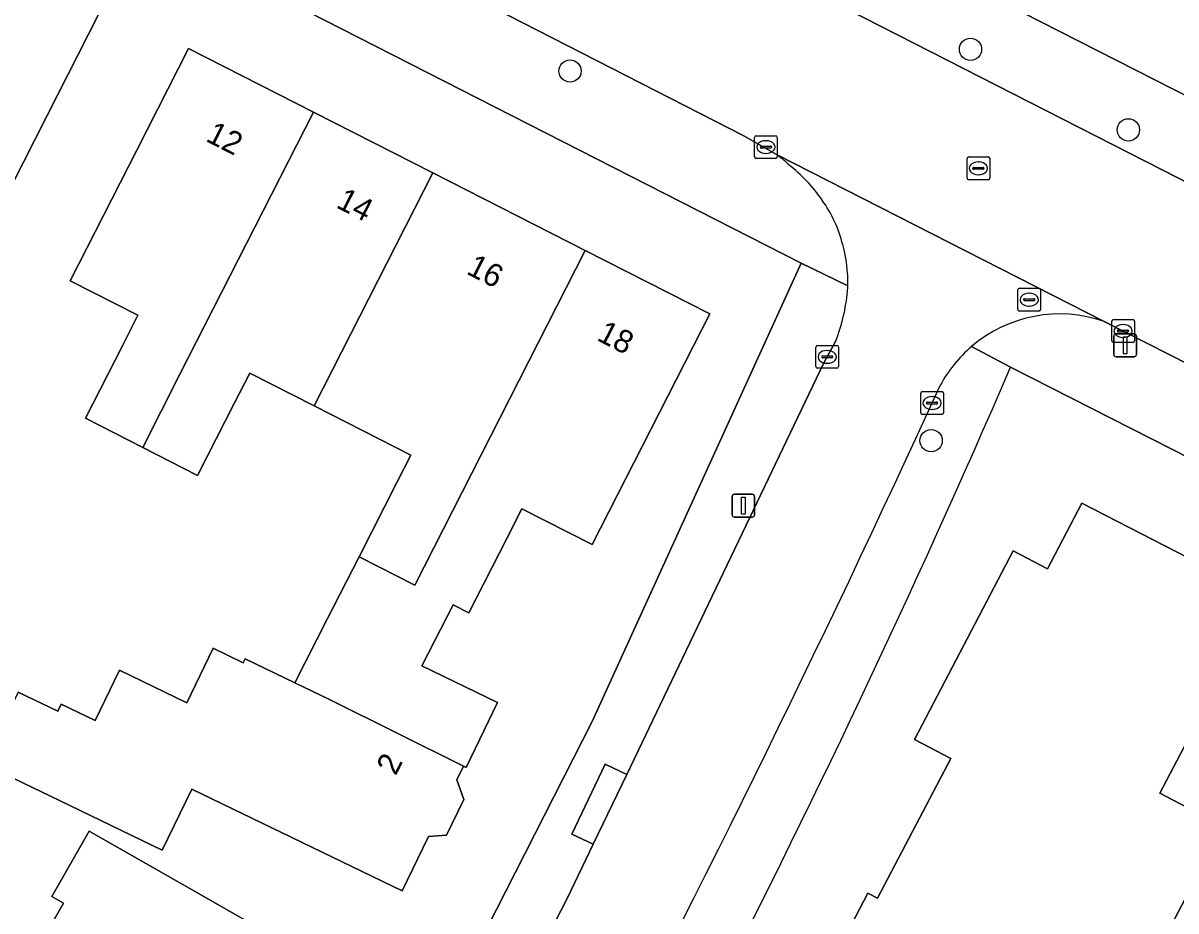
# Model space of a CAD drawing. Extents: x 160349 to 161355, y 381727 to 382854.
# Drawn here: x 160947.9 to 160998.4, y 382368 to 382406.9 of the extents above; entities that cross this region are included whole.
import ezdxf

# ---------------------------------------------------------------- set-up
doc = ezdxf.new("R2010")
doc.units = 0
for name, color, linetype in [('IMGEO_Boom', 7, 'Continuous'), ('IMGEO_Brandkraan', 7, 'Continuous'), ('IMGEO_Erf', 7, 'Continuous'), ('IMGEO_Kolk', 7, 'Continuous'), ('IMGEO_Lichtmast', 7, 'Continuous'), ('IMGEO_Pand', 7, 'Continuous'), ('IMGEO_Pand_nummerreeks', 7, 'Continuous'), ('IMGEO_Rijbaan_lokaal_open', 7, 'Continuous'), ('IMGEO_Rioolput', 7, 'Continuous'), ('IMGEO_Voetpad_open', 7, 'Continuous')]:
    doc.layers.add(name, color=color, linetype=linetype)

msp = doc.modelspace()

# ---------------------------------------------------------------- linework, layer by layer
at = {"layer": 'IMGEO_Boom'}
for centre in [(160989.419, 382405.743), (160971.864, 382404.791), (160996.341, 382402.21), (160987.693, 382388.586)]:
    msp.add_circle(centre, 0.489, dxfattribs=at)
at = {"layer": 'IMGEO_Brandkraan'}
for p, q in [((160991.566, 382395.265), (160992.418, 382395.265)), ((160991.491, 382394.339), (160991.491, 382395.191)), ((160991.75, 382394.759), (160991.75, 382394.771)), ((160991.793, 382394.808), (160992.191, 382394.808)), ((160991.979, 382395.045), (160992.004, 382395.045)), ((160992.234, 382394.771), (160992.234, 382394.759)), ((160992.492, 382395.191), (160992.492, 382394.339)), ((160992.418, 382394.265), (160991.566, 382394.265)), ((160992.188, 382394.722), (160991.79, 382394.722)), ((160992.002, 382394.485), (160991.977, 382394.485))]:
    msp.add_line(p, q, dxfattribs=at)
for points in [[(160991.566, 382395.265), (160992.418, 382395.265)], [(160991.491, 382394.339), (160991.491, 382395.191)], [(160992.492, 382395.191), (160992.492, 382394.339)], [(160992.418, 382394.265), (160991.566, 382394.265)]]:
    msp.add_lwpolyline(points, dxfattribs=at)
for centre, radius, start, end in [((160991.568, 382395.189), 0.0765, 91.552, 178.448), ((160991.568, 382395.189), 0.0765, 91.552, 178.448), ((160992.416, 382395.189), 0.0765, 1.552, 88.448), ((160992.416, 382395.189), 0.0765, 1.552, 88.448), ((160991.79, 382394.768), 0.0403, 85.8775, 175.7526), ((160991.787, 382394.758), 0.0366, 178.938, 274.7102), ((160992.191, 382394.765), 0.043, 264.8664, 352.4533), ((160992.195, 382394.77), 0.0386, 1.7309, 96.639), ((160991.568, 382394.341), 0.0765, 181.552, 268.448), ((160991.568, 382394.341), 0.0765, 181.552, 268.448), ((160992.416, 382394.341), 0.0765, 271.552, 358.448), ((160992.416, 382394.341), 0.0765, 271.552, 358.448)]:
    msp.add_arc(centre, radius, start, end, dxfattribs=at)
for centre, major_axis, ratio, start_param, end_param in [((160991.978, 382394.765), (-0.387, 0.002), 0.722429, 4.712389, 7.853982), ((160992.003, 382394.765), (-0.39, 0.002), 0.717154, 1.570796, 4.712389)]:
    msp.add_ellipse(centre, major_axis=major_axis, ratio=ratio, start_param=start_param, end_param=end_param, dxfattribs=at)
at = {"layer": 'IMGEO_Erf'}
for points in [[(160999.751, 382435.331), (160998.42, 382432.875), (160998.277, 382432.61), (160996.749, 382433.438), (160994.818, 382434.484), (160994.961, 382434.749), (160996.249, 382437.127), (160988.211, 382441.311), (160984.751, 382443.186), (160980.704, 382445.378), (160978.489, 382441.061), (160972.87, 382443.838), (160973.208, 382444.502), (160967.024, 382447.27), (160967.432, 382448.076), (160968.882, 382450.939), (160966.221, 382452.268), (160965.948, 382451.868), (160953.449, 382426.834), (161000, 382403.134)], [(160964.859, 382360.589), (160972.84, 382376.279), (160981.996, 382396.364), (160920.092, 382427.927), (160914.362, 382428.677), (160913.551, 382429.345), (160896.195, 382431.129), (160894.761, 382429.245), (160891.566, 382407.153), (160890.782, 382401.963), (160887.151, 382382.179)], [(160945.377, 382409.453), (160948.643, 382407.79), (160948.972, 382408.436), (160951.209, 382407.296), (160948.941, 382402.841), (160945.301, 382395.694)], [(160947.672, 382377.562), (160949.405, 382376.723), (160949.553, 382377.029), (160951.039, 382376.31), (160952.11, 382378.522), (160955.065, 382377.092), (160956.222, 382379.484), (160957.539, 382378.847), (160957.626, 382379.026), (160959.803, 382377.972), (160961.218, 382380.752), (160962.613, 382383.493), (160964.283, 382386.774), (160964.882, 382387.951), (160960.651, 382390.105), (160957.821, 382391.546), (160957.157, 382390.243), (160955.534, 382387.059), (160953.128, 382388.286), (160950.619, 382389.565), (160952.241, 382392.746), (160952.921, 382394.08), (160949.947, 382395.594), (160952.866, 382401.327), (160955.135, 382405.782), (160960.615, 382402.992), (160965.855, 382400.324), (160972.53, 382396.925), (160977.987, 382394.147), (160972.837, 382384.033), (160969.754, 382385.603), (160969.101, 382384.32), (160967.432, 382381.04), (160966.736, 382381.394), (160965.369, 382378.707), (160968.687, 382377.101), (160967.307, 382374.251), (160967.195, 382374.307), (160966.905, 382373.709), (160967.203, 382372.851), (160966.445, 382371.286), (160965.653, 382371.229), (160964.499, 382368.845), (160955.282, 382373.307), (160953.985, 382370.626), (160949.485, 382372.805), (160947.899, 382373.572), (160946.151, 382374.418)], [(161046.197, 382363.825), (161000, 382387.316), (160991.175, 382391.803)], [(160982.989, 382365.054), (160984.924, 382368.741), (160985.337, 382368.524), (160988.552, 382374.651), (160986.958, 382375.487), (160991.296, 382383.754), (160992.79, 382382.97), (160994.296, 382385.84), (161000.012, 382382.905), (161004.735, 382380.427), (161002.413, 382376), (161001.928, 382375.076), (161001.268, 382375.422), (160999.423, 382376.389), (160999.359, 382376.266), (160999.203, 382375.968), (160997.714, 382373.128), (160999.559, 382372.161), (161000.498, 382371.669), (161000, 382370.72), (160997.665, 382366.27)], [(160948.155, 382365.676), (160949.656, 382368.309), (160949.146, 382368.599), (160950.781, 382371.466), (160956.012, 382368.483), (160960.355, 382366.006)]]:
    msp.add_lwpolyline(points, dxfattribs=at)
msp.add_arc((160563.026, 382576.823), 466.417, 328.77733, 336.62893, dxfattribs=at)
at = {"layer": 'IMGEO_Kolk'}
for p, q in [((160979.949, 382401.03), (160979.949, 382401.882)), ((160980.024, 382401.956), (160980.876, 382401.956)), ((160980.95, 382401.882), (160980.95, 382401.03)), ((160980.208, 382401.45), (160980.208, 382401.462)), ((160980.646, 382401.413), (160980.248, 382401.413)), ((160980.251, 382401.499), (160980.649, 382401.499)), ((160980.437, 382401.736), (160980.462, 382401.736)), ((160980.692, 382401.462), (160980.692, 382401.45)), ((160980.876, 382400.956), (160980.024, 382400.956)), ((160980.46, 382401.176), (160980.435, 382401.176)), ((160995.608, 382392.965), (160995.608, 382393.817)), ((160995.683, 382393.891), (160996.535, 382393.891)), ((160996.609, 382393.817), (160996.609, 382392.965)), ((160995.867, 382393.385), (160995.867, 382393.397)), ((160996.305, 382393.348), (160995.907, 382393.348)), ((160995.91, 382393.434), (160996.308, 382393.434)), ((160996.096, 382393.671), (160996.121, 382393.671)), ((160996.351, 382393.397), (160996.351, 382393.385)), ((160982.713, 382392.759), (160983.565, 382392.759)), ((160996.535, 382392.891), (160995.683, 382392.891)), ((160996.119, 382393.111), (160996.094, 382393.111)), ((160982.638, 382391.833), (160982.638, 382392.685)), ((160982.897, 382392.253), (160982.897, 382392.265)), ((160983.335, 382392.216), (160982.937, 382392.216)), ((160982.94, 382392.302), (160983.338, 382392.302)), ((160983.126, 382392.539), (160983.151, 382392.539)), ((160983.381, 382392.265), (160983.381, 382392.253)), ((160983.639, 382392.685), (160983.639, 382391.833)), ((160983.565, 382391.759), (160982.713, 382391.759)), ((160983.149, 382391.979), (160983.124, 382391.979)), ((160987.31, 382390.735), (160988.162, 382390.735)), ((160987.235, 382389.809), (160987.235, 382390.661)), ((160987.494, 382390.229), (160987.494, 382390.241)), ((160987.932, 382390.192), (160987.534, 382390.192)), ((160987.537, 382390.278), (160987.935, 382390.278)), ((160987.723, 382390.515), (160987.748, 382390.515)), ((160987.978, 382390.241), (160987.978, 382390.229)), ((160988.236, 382390.661), (160988.236, 382389.809)), ((160988.162, 382389.735), (160987.31, 382389.735)), ((160987.746, 382389.955), (160987.721, 382389.955))]:
    msp.add_line(p, q, dxfattribs=at)
for points in [[(160979.949, 382401.03), (160979.949, 382401.882)], [(160980.024, 382401.956), (160980.876, 382401.956)], [(160980.95, 382401.882), (160980.95, 382401.03)], [(160980.876, 382400.956), (160980.024, 382400.956)], [(160995.608, 382392.965), (160995.608, 382393.817)], [(160995.683, 382393.891), (160996.535, 382393.891)], [(160996.609, 382393.817), (160996.609, 382392.965)], [(160982.713, 382392.759), (160983.565, 382392.759)], [(160996.535, 382392.891), (160995.683, 382392.891)], [(160982.638, 382391.833), (160982.638, 382392.685)], [(160983.639, 382392.685), (160983.639, 382391.833)], [(160983.565, 382391.759), (160982.713, 382391.759)], [(160987.31, 382390.735), (160988.162, 382390.735)], [(160987.235, 382389.809), (160987.235, 382390.661)], [(160988.236, 382390.661), (160988.236, 382389.809)], [(160988.162, 382389.735), (160987.31, 382389.735)]]:
    msp.add_lwpolyline(points, dxfattribs=at)
for centre, radius, start, end in [((160980.026, 382401.88), 0.0765, 91.552, 178.448), ((160980.026, 382401.88), 0.0765, 91.552, 178.448), ((160980.874, 382401.88), 0.0765, 1.552, 88.448), ((160980.874, 382401.88), 0.0765, 1.552, 88.448), ((160980.248, 382401.459), 0.0403, 85.8775, 175.7526), ((160980.245, 382401.449), 0.0366, 178.938, 274.7102), ((160980.649, 382401.456), 0.043, 264.8664, 352.4533), ((160980.653, 382401.461), 0.0386, 1.7309, 96.639), ((160980.026, 382401.032), 0.0765, 181.552, 268.448), ((160980.026, 382401.032), 0.0765, 181.552, 268.448), ((160980.874, 382401.032), 0.0765, 271.552, 358.448), ((160980.874, 382401.032), 0.0765, 271.552, 358.448), ((160995.685, 382393.815), 0.0765, 91.552, 178.448), ((160995.685, 382393.815), 0.0765, 91.552, 178.448), ((160996.533, 382393.815), 0.0765, 1.552, 88.448), ((160996.533, 382393.815), 0.0765, 1.552, 88.448), ((160995.907, 382393.394), 0.0403, 85.8775, 175.7526), ((160995.904, 382393.384), 0.0366, 178.938, 274.7102), ((160996.308, 382393.391), 0.043, 264.8664, 352.4533), ((160996.312, 382393.396), 0.0386, 1.7309, 96.639), ((160982.715, 382392.683), 0.0765, 91.552, 178.448), ((160982.715, 382392.683), 0.0765, 91.552, 178.448), ((160983.563, 382392.683), 0.0765, 1.552, 88.448), ((160983.563, 382392.683), 0.0765, 1.552, 88.448), ((160995.685, 382392.967), 0.0765, 181.552, 268.448), ((160995.685, 382392.967), 0.0765, 181.552, 268.448), ((160996.533, 382392.967), 0.0765, 271.552, 358.448), ((160996.533, 382392.967), 0.0765, 271.552, 358.448), ((160982.937, 382392.262), 0.0403, 85.8775, 175.7526), ((160982.934, 382392.252), 0.0366, 178.938, 274.7102), ((160983.338, 382392.259), 0.043, 264.8664, 352.4533), ((160983.342, 382392.264), 0.0386, 1.7309, 96.639), ((160982.715, 382391.835), 0.0765, 181.552, 268.448), ((160982.715, 382391.835), 0.0765, 181.552, 268.448), ((160983.563, 382391.835), 0.0765, 271.552, 358.448), ((160983.563, 382391.835), 0.0765, 271.552, 358.448), ((160987.312, 382390.659), 0.0765, 91.552, 178.448), ((160987.312, 382390.659), 0.0765, 91.552, 178.448), ((160988.16, 382390.659), 0.0765, 1.552, 88.448), ((160988.16, 382390.659), 0.0765, 1.552, 88.448), ((160987.534, 382390.238), 0.0403, 85.8775, 175.7526), ((160987.531, 382390.228), 0.0366, 178.938, 274.7102), ((160987.935, 382390.235), 0.043, 264.8664, 352.4533), ((160987.939, 382390.24), 0.0386, 1.7309, 96.639), ((160987.312, 382389.811), 0.0765, 181.552, 268.448), ((160987.312, 382389.811), 0.0765, 181.552, 268.448), ((160988.16, 382389.811), 0.0765, 271.552, 358.448), ((160988.16, 382389.811), 0.0765, 271.552, 358.448)]:
    msp.add_arc(centre, radius, start, end, dxfattribs=at)
for centre, major_axis, ratio, start_param, end_param in [((160980.436, 382401.456), (-0.387, 0.002), 0.722429, 4.712389, 7.853982), ((160980.461, 382401.456), (-0.39, 0.002), 0.717154, 1.570796, 4.712389), ((160996.095, 382393.391), (-0.387, 0.002), 0.722429, 4.712389, 7.853982), ((160996.12, 382393.391), (-0.39, 0.002), 0.717154, 1.570796, 4.712389), ((160983.125, 382392.259), (-0.387, 0.002), 0.722429, 4.712389, 7.853982), ((160983.15, 382392.259), (-0.39, 0.002), 0.717154, 1.570796, 4.712389), ((160987.722, 382390.235), (-0.387, 0.002), 0.722429, 4.712389, 7.853982), ((160987.747, 382390.235), (-0.39, 0.002), 0.717154, 1.570796, 4.712389)]:
    msp.add_ellipse(centre, major_axis=major_axis, ratio=ratio, start_param=start_param, end_param=end_param, dxfattribs=at)
at = {"layer": 'IMGEO_Lichtmast'}
for p, q in [((160995.801, 382393.264), (160996.591, 382393.264)), ((160996.591, 382393.264), (160995.801, 382393.264)), ((160995.701, 382392.364), (160995.701, 382393.164)), ((160995.701, 382393.164), (160995.701, 382392.364)), ((160996.691, 382393.164), (160996.691, 382392.364)), ((160996.691, 382392.364), (160996.691, 382393.164)), ((160996.591, 382392.264), (160995.801, 382392.264)), ((160995.801, 382392.264), (160996.591, 382392.264)), ((160979.065, 382386.233), (160979.855, 382386.233)), ((160979.855, 382386.233), (160979.065, 382386.233)), ((160978.965, 382385.333), (160978.965, 382386.133)), ((160978.965, 382386.133), (160978.965, 382385.333)), ((160979.955, 382386.133), (160979.955, 382385.333)), ((160979.955, 382385.333), (160979.955, 382386.133)), ((160979.855, 382385.233), (160979.065, 382385.233)), ((160979.065, 382385.233), (160979.855, 382385.233))]:
    msp.add_line(p, q, dxfattribs=at)
for points in [[(160996.121, 382393.139), (160996.271, 382393.139), (160996.271, 382392.389), (160996.121, 382392.389), (160996.121, 382393.139)], [(160979.385, 382386.108), (160979.535, 382386.108), (160979.535, 382385.358), (160979.385, 382385.358), (160979.385, 382386.108)]]:
    msp.add_lwpolyline(points, dxfattribs=at)
for centre, start, end in [((160995.801, 382393.164), 90, 180), ((160995.801, 382393.164), 90, 180), ((160996.591, 382393.164), 0, 90), ((160996.591, 382393.164), 360, 90), ((160995.801, 382392.364), 180, 270), ((160995.801, 382392.364), 180, 270), ((160996.591, 382392.364), 270, 0), ((160996.591, 382392.364), 270, 0), ((160979.065, 382386.133), 90, 180), ((160979.065, 382386.133), 90, 180), ((160979.855, 382386.133), 0, 90), ((160979.855, 382386.133), 360, 90), ((160979.065, 382385.333), 180, 270), ((160979.065, 382385.333), 180, 270), ((160979.855, 382385.333), 270, 0), ((160979.855, 382385.333), 270, 0)]:
    msp.add_arc(centre, 0.1, start, end, dxfattribs=at)
at = {"layer": 'IMGEO_Pand'}
for points in [[(160939.618, 382399.24), (160942.765, 382397.637), (160942.543, 382397.093), (160945.301, 382395.694), (160948.941, 382402.841), (160951.209, 382407.296), (160948.972, 382408.436), (160948.643, 382407.79), (160945.377, 382409.453), (160945.591, 382409.874), (160945.1, 382410.124), (160940.716, 382401.506)], [(160953.128, 382388.286), (160954.748, 382391.469), (160960.615, 382402.992), (160955.135, 382405.782), (160952.866, 382401.327), (160949.947, 382395.594), (160952.921, 382394.08), (160952.241, 382392.746), (160950.619, 382389.565)], [(160960.651, 382390.105), (160965.855, 382400.324), (160960.615, 382402.992), (160954.748, 382391.469), (160953.128, 382388.286), (160955.534, 382387.059), (160957.157, 382390.243), (160957.821, 382391.546)], [(160962.613, 382383.493), (160965.057, 382382.249), (160972.53, 382396.925), (160965.855, 382400.324), (160960.651, 382390.105), (160964.882, 382387.951), (160964.283, 382386.774)], [(160977.987, 382394.147), (160972.53, 382396.925), (160965.057, 382382.249), (160962.613, 382383.493), (160961.218, 382380.752), (160959.803, 382377.972), (160961.32, 382377.238), (160967.195, 382374.307), (160967.307, 382374.251), (160968.687, 382377.101), (160965.369, 382378.707), (160966.736, 382381.394), (160967.432, 382381.04), (160969.101, 382384.32), (160969.754, 382385.603), (160972.837, 382384.033)], [(160961.32, 382377.238), (160959.803, 382377.972), (160957.626, 382379.026), (160957.539, 382378.847), (160956.222, 382379.484), (160955.065, 382377.092), (160952.11, 382378.522), (160951.039, 382376.31), (160949.553, 382377.029), (160949.405, 382376.723), (160947.672, 382377.562), (160946.658, 382375.466), (160946.379, 382374.89), (160946.151, 382374.418), (160947.899, 382373.572), (160949.485, 382372.805), (160953.985, 382370.626), (160955.282, 382373.307), (160964.499, 382368.845), (160965.653, 382371.229), (160966.445, 382371.286), (160967.203, 382372.851), (160966.905, 382373.709), (160967.195, 382374.307)], [(160948.155, 382365.676), (160948.467, 382365.516), (160958.749, 382359.65), (160960.788, 382363.224), (160959.264, 382364.093), (160960.355, 382366.006), (160956.012, 382368.483), (160950.781, 382371.466), (160949.146, 382368.599), (160949.656, 382368.309)]]:
    msp.add_lwpolyline(points, close=True, dxfattribs=at)
msp.add_lwpolyline([(160997.665, 382366.27), (161000, 382370.72), (161000.498, 382371.669), (160999.559, 382372.161), (160997.714, 382373.128), (160999.203, 382375.968), (160999.359, 382376.266), (160999.423, 382376.389), (161001.268, 382375.422), (161001.928, 382375.076), (161002.413, 382376), (161004.735, 382380.427), (161000.012, 382382.905), (160994.296, 382385.84), (160992.79, 382382.97), (160991.296, 382383.754), (160986.958, 382375.487), (160988.552, 382374.651), (160985.337, 382368.524), (160984.924, 382368.741), (160982.989, 382365.054)], dxfattribs=at)
at = {"layer": 'IMGEO_Rijbaan_lokaal_open'}
msp.add_lwpolyline([(161000, 382399.348), (160971.693, 382413.801), (160968.505, 382407.555), (160979.482, 382401.953), (160980.917, 382401.134), (160995.274, 382393.815), (161000, 382391.41), (161020.25, 382381.093), (161023.456, 382387.372), (161016.539, 382390.903), (161013.216, 382392.6)], close=True, dxfattribs=at)
for points in [[(160995.274, 382393.815), (160980.917, 382401.134)], [(160983.503, 382392.935), (160982.993, 382391.99), (160974.348, 382373.952), (160972.881, 382370.89), (160971.744, 382368.518), (160970.505, 382366.133), (160968.876, 382362.998), (160968.274, 382361.839), (160954.856, 382337.938), (160954.711, 382337.706), (160930.179, 382294.218), (160910.351, 382259.098), (160908.161, 382255.22), (160905.214, 382250), (160894.526, 382231)]]:
    msp.add_lwpolyline(points, dxfattribs=at)
for centre, radius, start, end in [((160976.734, 382395.6), 6.937, 47.2378, 52.9161), ((160976.976, 382395.002), 7.235, 34.7785, 51.8665), ((160978.151, 382395.743), 5.848, 14.2006, 35.3758), ((160977.797, 382395.528), 6.245, 358.603, 15.3182), ((160977.264, 382395.547), 6.778, 356.5692, 358.5575), ((160975.847, 382395.93), 8.221, 338.6357, 354.4927), ((160993.333, 382388.188), 5.952, 70.9682, 130.5342), ((160993.326, 382388.195), 5.943, 130.5229, 151.7986), ((160376.886, 382670.769), 672.189, 328.934463, 335.405026)]:
    msp.add_arc(centre, radius, start, end, dxfattribs=at)
at = {"layer": 'IMGEO_Rioolput'}
for p, q in [((160989.266, 382400.099), (160989.266, 382400.951)), ((160989.341, 382401.025), (160990.193, 382401.025)), ((160989.754, 382400.805), (160989.779, 382400.805)), ((160990.267, 382400.951), (160990.267, 382400.099)), ((160989.525, 382400.519), (160989.525, 382400.531)), ((160989.963, 382400.482), (160989.565, 382400.482)), ((160989.568, 382400.568), (160989.966, 382400.568)), ((160990.009, 382400.531), (160990.009, 382400.519)), ((160990.193, 382400.025), (160989.341, 382400.025)), ((160989.777, 382400.245), (160989.752, 382400.245))]:
    msp.add_line(p, q, dxfattribs=at)
for points in [[(160989.266, 382400.099), (160989.266, 382400.951)], [(160989.341, 382401.025), (160990.193, 382401.025)], [(160990.267, 382400.951), (160990.267, 382400.099)], [(160990.193, 382400.025), (160989.341, 382400.025)]]:
    msp.add_lwpolyline(points, dxfattribs=at)
for centre, radius, start, end in [((160989.343, 382400.949), 0.0765, 91.552, 178.448), ((160989.343, 382400.949), 0.0765, 91.552, 178.448), ((160990.191, 382400.949), 0.0765, 1.552, 88.448), ((160990.191, 382400.949), 0.0765, 1.552, 88.448), ((160989.565, 382400.528), 0.0403, 85.8775, 175.7526), ((160989.562, 382400.518), 0.0366, 178.938, 274.7102), ((160989.966, 382400.525), 0.043, 264.8664, 352.4533), ((160989.97, 382400.53), 0.0386, 1.7309, 96.639), ((160989.343, 382400.101), 0.0765, 181.552, 268.448), ((160989.343, 382400.101), 0.0765, 181.552, 268.448), ((160990.191, 382400.101), 0.0765, 271.552, 358.448), ((160990.191, 382400.101), 0.0765, 271.552, 358.448)]:
    msp.add_arc(centre, radius, start, end, dxfattribs=at)
for centre, major_axis, ratio, start_param, end_param in [((160989.753, 382400.525), (-0.387, 0.002), 0.722429, 4.712389, 7.853982), ((160989.778, 382400.525), (-0.39, 0.002), 0.717154, 1.570796, 4.712389)]:
    msp.add_ellipse(centre, major_axis=major_axis, ratio=ratio, start_param=start_param, end_param=end_param, dxfattribs=at)
at = {"layer": 'IMGEO_Voetpad_open'}
for points in [[(160897.214, 382434.517), (160896.488, 382434.599), (160895.551, 382434.705), (160894.761, 382429.245), (160896.195, 382431.129), (160913.551, 382429.345), (160914.362, 382428.677), (160920.092, 382427.927), (160981.996, 382396.364), (160984.04, 382395.376)], [(160980.917, 382401.134), (160979.482, 382401.953), (160968.505, 382407.555), (160966.074, 382408.796), (160956.96, 382413.447), (160956.73, 382413.004), (160953.413, 382414.696), (160953.643, 382415.139), (160930.69, 382426.853)], [(161123.098, 382339.501), (161123.504, 382340.294), (161120.886, 382341.599), (161085.402, 382359.661), (161059.146, 382373.026), (161058.723, 382373.241), (161057.577, 382373.824), (161000, 382403.134), (160953.449, 382426.834)], [(160954.56, 382422.549), (160969.262, 382415.042), (160971.693, 382413.801), (161000, 382399.348), (161013.216, 382392.6), (161013.446, 382393.043), (161016.769, 382391.347), (161016.539, 382390.903), (161023.456, 382387.372), (161025.861, 382386.144), (161083.981, 382356.468), (161101.518, 382347.514), (161103.968, 382346.263), (161118.275, 382338.958)], [(160984.04, 382395.376), (160981.996, 382396.364), (160972.84, 382376.279), (160964.859, 382360.589), (160953.384, 382340.231), (160950.662, 382341.683), (160942.982, 382328.151), (160941.472, 382325.49), (160941.436, 382325.427), (160925.075, 382296.6), (160927.748, 382295.009), (160922.935, 382286.764), (160908.506, 382261.198), (160907.722, 382259.809), (160902.186, 382250), (160891.177, 382230.495), (160892.211, 382229.169)], [(161000, 382391.41), (160995.274, 382393.815)], [(160951.659, 382336.427), (160953.849, 382337.27), (160954.711, 382337.706), (160954.856, 382337.938), (160968.274, 382361.839), (160968.876, 382362.998), (160967.953, 382363.478), (160969.582, 382366.613), (160970.505, 382366.133), (160971.744, 382368.518), (160972.881, 382370.89), (160971.943, 382371.339), (160973.41, 382374.401), (160974.348, 382373.952), (160982.993, 382391.99), (160983.503, 382392.935)], [(160991.175, 382391.803), (160989.465, 382392.712)], [(160989.465, 382392.712), (160991.175, 382391.803), (161000, 382387.316), (161046.197, 382363.825), (161049.11, 382362.515)]]:
    msp.add_lwpolyline(points, dxfattribs=at)
msp.add_lwpolyline([(160974.348, 382373.952), (160973.41, 382374.401), (160971.943, 382371.339), (160972.881, 382370.89)], close=True, dxfattribs=at)
for centre, radius, start, end in [((160976.734, 382395.6), 6.937, 47.2378, 52.9161), ((160976.976, 382395.002), 7.235, 34.7785, 51.8665), ((160978.151, 382395.743), 5.848, 14.2006, 35.3758), ((160977.797, 382395.528), 6.245, 358.603, 15.3182), ((160977.264, 382395.547), 6.778, 356.5692, 358.5575), ((160975.847, 382395.93), 8.221, 338.6357, 354.4927), ((160993.333, 382388.188), 5.952, 70.9682, 130.5342), ((160993.326, 382388.195), 5.943, 130.5229, 151.7986), ((160563.026, 382576.823), 466.417, 328.77733, 336.62893), ((160376.886, 382670.769), 672.189, 328.934463, 335.405026)]:
    msp.add_arc(centre, radius, start, end, dxfattribs=at)

# ---------------------------------------------------------------- texts
at = {"layer": 'IMGEO_Pand_nummerreeks'}
for s, rotation, p in [('12', 333.0173, (160955.846, 382401.739)), ('14', 333.0173, (160961.561, 382398.83)), ('16', 333.0173, (160967.274, 382395.921)), ('18', 333.0194, (160972.99, 382393.01)), ('2', 63.1056, (160964.22, 382373.866))]:
    msp.add_text(s, height=1, rotation=rotation, dxfattribs=at).set_placement(p)

doc.saveas('drawing.dxf')
